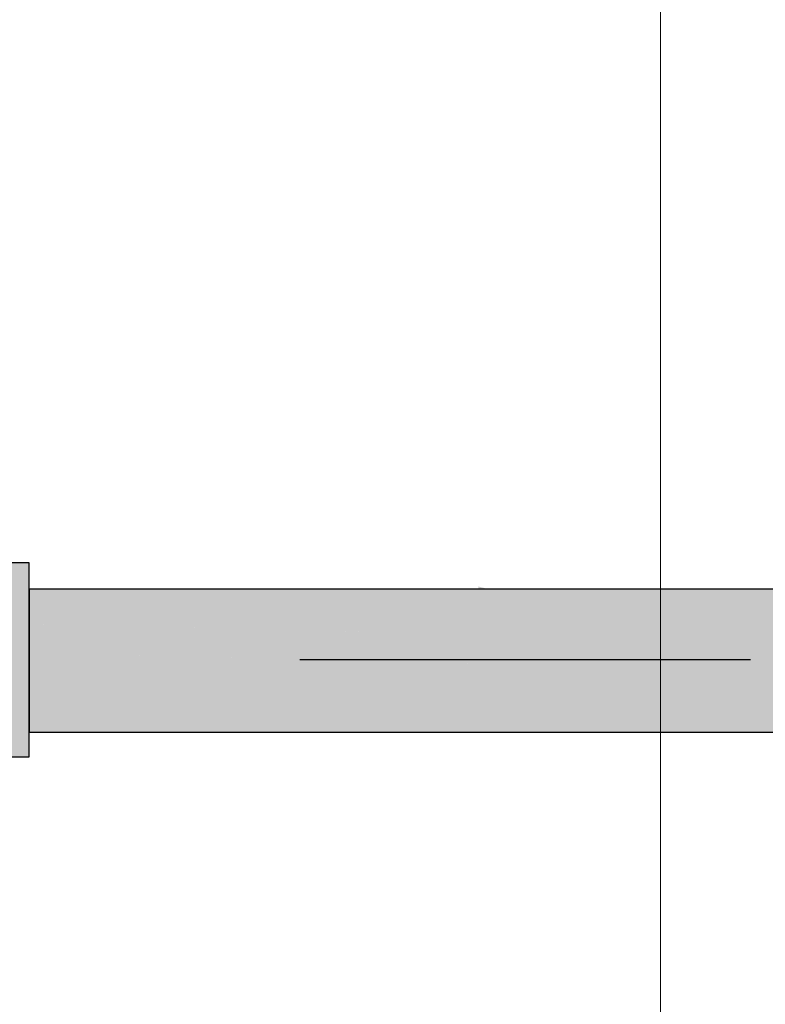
# Model space of a CAD drawing. Header units: millimetres. Extents: x -16331 to -10174, y -4135 to -3584.
# Tile 303 of 456: x -10255.376 to -10254.715, y -4007.261 to -4006.388. Entities that reach past the tile are written whole.
import ezdxf

# ---------------------------------------------------------------- set-up
doc = ezdxf.new("R2010")
doc.units = ezdxf.units.MM
for name, color, linetype in [('AF-Condutos', 4, 'Continuous'), ('AF-Conexões', 4, 'Continuous'), ('AF-Sentido conduto', 7, 'Continuous')]:
    doc.layers.add(name, color=color, linetype=linetype)
doc.layers.add('DI-Elementos externos em corte', color=9, linetype='Continuous', lineweight=18)

msp = doc.modelspace()

# ---------------------------------------------------------------- hatches: boundary and pattern name
at = {"layer": 'AF-Condutos', "linetype": 'Continuous'}
for points in [[(-10255.36792, -4006.89298), (-10255.36792, -4006.90381), (-10254.45592, -4006.90381), (-10254.45592, -4006.90333), (-10254.45592, -4006.90248), (-10254.45592, -4006.89321), (-10254.45592, -4006.89298)], [(-10254.45592, -4006.90381), (-10254.56275, -4006.90381), (-10255.36792, -4006.90381), (-10255.36792, -4006.92359), (-10254.45592, -4006.92359), (-10254.45592, -4006.92254), (-10254.45592, -4006.92115), (-10254.45592, -4006.91504)], [(-10254.45592, -4006.94578), (-10255.36792, -4006.92359), (-10255.36792, -4006.9489), (-10255.105, -4006.95559), (-10254.45592, -4006.97211), (-10254.45592, -4006.95559), (-10254.45592, -4006.9489), (-10254.45592, -4006.94869), (-10254.45592, -4006.94811)], [(-10254.45592, -4006.92359), (-10254.47846, -4006.92359), (-10255.36792, -4006.92359), (-10254.45869, -4006.94571), (-10254.45592, -4006.94498), (-10254.45592, -4006.94481), (-10254.4565, -4006.92825), (-10254.45592, -4006.94481), (-10254.45592, -4006.92838)], [(-10255.36792, -4007.01959), (-10254.45592, -4007.01959), (-10254.45592, -4007.01943), (-10254.45592, -4007.0189), (-10254.45592, -4007.01758), (-10254.45592, -4007.01405), (-10254.45592, -4007.01336), (-10254.45592, -4007.01213), (-10254.45592, -4006.99841), (-10254.45592, -4006.99557), (-10254.45592, -4006.97536), (-10254.45592, -4006.97493), (-10254.45592, -4006.97211), (-10255.36792, -4006.9489), (-10255.36792, -4006.97536), (-10255.36792, -4006.99841), (-10255.36792, -4007.01405)]]:
    msp.add_hatch(color=151, dxfattribs=at).paths.add_polyline_path(points)
at = {"layer": 'AF-Conexões', "linetype": 'Continuous'}
for points in [[(-10255.36792, -4006.87252), (-10255.36792, -4006.86959), (-10255.38472, -4006.86959), (-10255.38472, -4006.87252), (-10255.38472, -4006.88111), (-10255.37012, -4006.89298), (-10255.36792, -4006.89477), (-10255.36792, -4006.89298), (-10255.36792, -4006.88111)], [(-10255.38472, -4006.88111), (-10255.38472, -4006.88319), (-10255.38472, -4006.89477), (-10255.38472, -4006.91259), (-10255.38472, -4006.93333), (-10255.38472, -4006.95559), (-10255.38472, -4006.97785), (-10255.38472, -4006.99859), (-10255.38472, -4007.0164), (-10255.3808, -4007.01959), (-10255.36792, -4007.03007), (-10255.36792, -4007.01959), (-10255.36792, -4007.0164), (-10255.36792, -4006.99859), (-10255.36792, -4006.97785), (-10255.36792, -4006.95559), (-10255.36792, -4006.93333), (-10255.36792, -4006.91259), (-10255.36792, -4006.89477), (-10255.38216, -4006.88319)], [(-10255.38472, -4007.04159), (-10255.36792, -4007.04159), (-10255.36792, -4007.03865), (-10255.36792, -4007.03007), (-10255.37047, -4007.02799), (-10255.38472, -4007.0164), (-10255.38472, -4007.02799), (-10255.38472, -4007.03007), (-10255.38472, -4007.03865)]]:
    msp.add_hatch(color=161, dxfattribs=at).paths.add_polyline_path(points)
at = {"layer": 'AF-Sentido conduto', "linetype": 'Continuous'}
msp.add_hatch(color=140, dxfattribs=at).paths.add_polyline_path([(-10254.72792, -4006.95516), (-10254.9694, -4006.89046), (-10254.9694, -4007.01987)])

# ---------------------------------------------------------------- linework, layer by layer
at = {"layer": 'AF-Condutos'}
for p, q in [((-10255.36792, -4006.89298), (-10255.36792, -4006.90381)), ((-10254.45592, -4006.89298), (-10255.36792, -4006.89298)), ((-10255.36792, -4006.90381), (-10255.36792, -4006.92359)), ((-10255.36792, -4006.92359), (-10255.36792, -4006.9489)), ((-10255.36792, -4006.9489), (-10255.36792, -4006.97536)), ((-10255.36792, -4006.97536), (-10255.36792, -4006.99841)), ((-10255.36792, -4006.99841), (-10255.36792, -4007.01405)), ((-10255.36792, -4007.01405), (-10255.36792, -4007.01959)), ((-10255.36792, -4007.01959), (-10254.45592, -4007.01959))]:
    msp.add_line(p, q, dxfattribs=at)
at = {"layer": 'AF-Conexões'}
for p, q in [((-10255.36792, -4006.86959), (-10255.38472, -4006.86959)), ((-10255.36792, -4006.87252), (-10255.36792, -4006.86959)), ((-10255.36792, -4006.88111), (-10255.36792, -4006.87252)), ((-10255.36792, -4006.89298), (-10255.36792, -4006.88111)), ((-10255.36792, -4006.89477), (-10255.36792, -4006.89298)), ((-10255.36792, -4006.91259), (-10255.36792, -4006.89477)), ((-10255.36792, -4006.93333), (-10255.36792, -4006.91259)), ((-10255.36792, -4006.95559), (-10255.36792, -4006.93333)), ((-10255.36792, -4006.97785), (-10255.36792, -4006.95559)), ((-10255.36792, -4006.99859), (-10255.36792, -4006.97785)), ((-10255.36792, -4007.0164), (-10255.36792, -4006.99859)), ((-10255.36792, -4007.01959), (-10255.36792, -4007.0164)), ((-10255.36792, -4007.03007), (-10255.36792, -4007.01959)), ((-10255.36792, -4007.03865), (-10255.36792, -4007.03007)), ((-10255.36792, -4007.04159), (-10255.36792, -4007.03865)), ((-10255.38472, -4007.04159), (-10255.36792, -4007.04159))]:
    msp.add_line(p, q, dxfattribs=at)
at = {"layer": 'AF-Sentido conduto'}
msp.add_lwpolyline([(-10255.12792, -4006.95516), (-10254.72792, -4006.95516)], dxfattribs=at)
at = {"layer": 'DI-Elementos externos em corte'}
for p, q in [((-10254.80792, -4006.54441), (-10254.80792, -4001.15559)), ((-10254.80792, -4008.39047), (-10254.80792, -4006.54441))]:
    msp.add_line(p, q, dxfattribs=at)
at = {"layer": 'DI-Elementos externos em corte', "lineweight": 5}
for p, q in [((-10254.80792, -4006.54441), (-10254.80792, -4001.15559)), ((-10254.80792, -4008.39047), (-10254.80792, -4006.54441))]:
    msp.add_line(p, q, dxfattribs=at)

doc.saveas('drawing.dxf')
